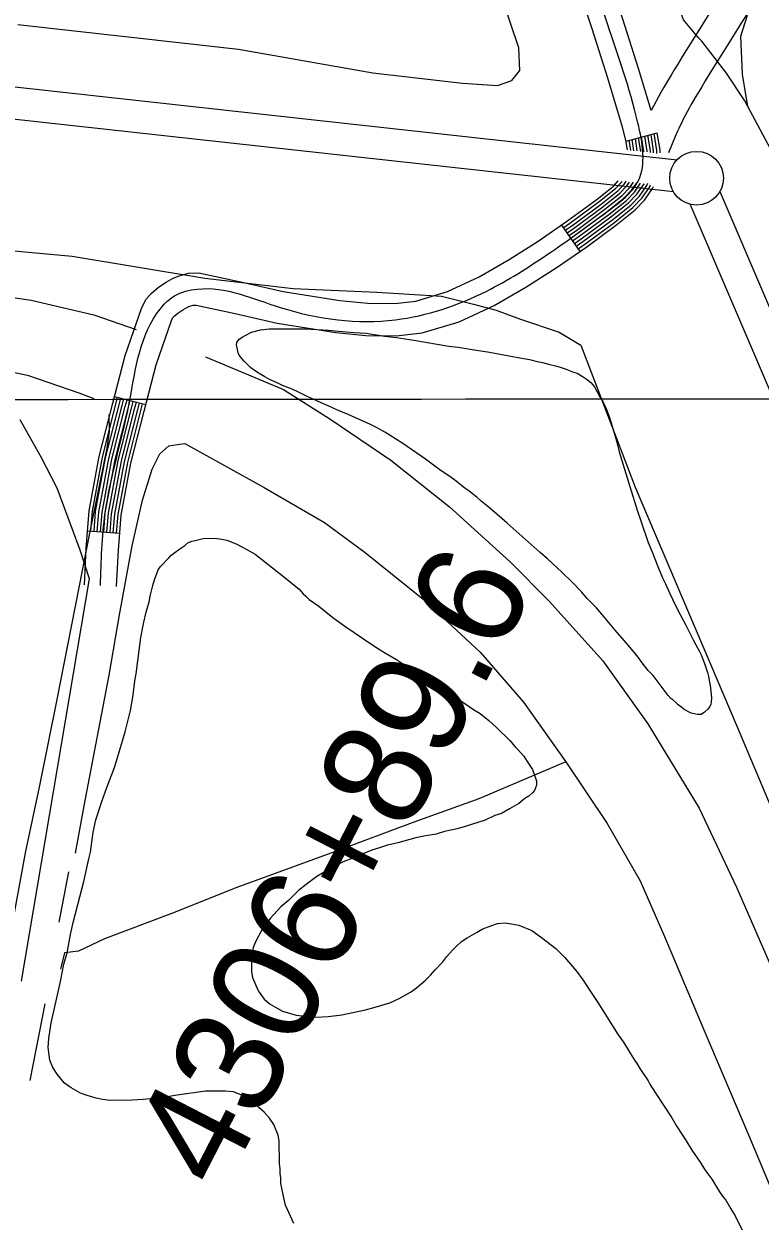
# Model space of a CAD drawing. Extents: x 3297753 to 3335611, y 652252 to 677623.
# Drawn here: x 3313859 to 3314544, y 665967 to 667081 of the extents above; entities that cross this region are included whole.
import ezdxf

# ---------------------------------------------------------------- set-up
doc = ezdxf.new("R2010")
doc.units = 0
for name, color, linetype in [('V-GRID-MAJR', 7, 'Continuous'), ('V-LEVE-TOET', 7, 'Continuous'), ('V-ROAD-CNTR', 7, 'Continuous'), ('V-SITE-VEGE', 7, 'Continuous'), ('V-SURV-IDEN', 7, 'Continuous'), ('V-SURV-LINE', 7, 'Continuous'), ('V-TOPO-SHOR', 7, 'Continuous')]:
    doc.layers.add(name, color=color, linetype=linetype)

msp = doc.modelspace()

# ---------------------------------------------------------------- linework, layer by layer
at = {"layer": 'V-GRID-MAJR'}
msp.add_spline([(3301864.932, 666722.723), (3307122.83, 666726.164), (3312380.728, 666730.37), (3317638.625, 666735.341), (3322896.522, 666741.077), (3328154.418, 666747.577), (3333412.313, 666754.8420000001), (3333412.3140000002, 666754.8420000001)], degree=3, dxfattribs=at)
at = {"layer": 'V-LEVE-TOET'}
msp.add_line((3314319.83, 667058.992), (3314296.184, 667128.354), dxfattribs=at)
for points in [[(3314532.812, 667004.366), (3314530.049, 667009.576), (3314513.049, 667035.207), (3314490.1580000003, 667065.126), (3314486.9590000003, 667068.2270000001), (3314472.863, 667084.926), (3314467.233, 667100.986), (3314458.25, 667126.65)], [(3313853.66, 667080.506), (3314058.915, 667057.708), (3314184.005, 667035.666), (3314267.315, 667025.966), (3314299.827, 667023.707), (3314313.248, 667028.426), (3314320.694, 667037.804), (3314319.83, 667058.992)], [(3313068.678, 667050.3520000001), (3313213.566, 666978.768), (3313276.294, 666949.746), (3313315.722, 666935.7440000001), (3313350.481, 666925.514), (3313423.771, 666909.726), (3313522.392, 666896.635), (3313655.569, 666886.383), (3313768.738, 666877.361), (3313904.258, 666864.836), (3314027.597, 666844.438), (3314110.015, 666834.941), (3314187.728, 666831.523), (3314247.759, 666827.834), (3314277.588, 666820.191), (3314298.707, 666814.778), (3314320.361, 666806.654), (3314357.4620000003, 666794.153), (3314377.637, 666782.162), (3314428.114, 666649.919), (3314523.0470000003, 666426.859), (3314607.644, 666225.9400000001), (3314697.668, 666022.028), (3314792.838, 665783.594)], [(3314659.12, 666726.6410000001), (3314598.379, 666873.101), (3314556.288, 666960.109), (3314532.812, 667004.366)]]:
    msp.add_lwpolyline(points, dxfattribs=at)
at = {"layer": 'V-ROAD-CNTR'}
for p, q in [((3314419.5591235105, 666972.1410289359), (3314448.566065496, 666979.7960136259)), ((3314359.48924365, 666893.9361853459), (3314376.623209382, 666869.3102345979)), ((3313943.714075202, 666734.347504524), (3313972.7480171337, 666726.792519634)), ((3313918.6641253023, 666609.43975434), (3313948.5650655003, 666607.0077592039))]:
    msp.add_line(p, q, dxfattribs=at)
for points in [[(3314442.8530769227, 667000.5009722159), (3314431.248100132, 667039.525894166), (3314416.60912941, 667085.6808018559), (3314390.9401807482, 667162.4736482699), (3314363.4542357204, 667239.3784944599), (3314318.558325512, 667329.344314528), (3314274.1644143, 667417.569138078), (3314244.13947435, 667499.5759740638), (3314214.331533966, 667582.786807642), (3314192.0975784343, 667639.1656948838), (3314169.900622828, 667694.611583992), (3314163.6306353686, 667715.1655428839), (3314161.102640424, 667730.2885126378), (3314161.0056406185, 667753.6594658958), (3314161.4566397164, 667755.6324619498)], [(3314420.76912109, 666963.878045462), (3314419.3681238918, 666972.865027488), (3314416.167130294, 666984.993003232), (3314402.570157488, 667030.7139117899), (3314388.0831864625, 667076.3908204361), (3314362.586237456, 667152.669667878)], [(3314499.1149643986, 667094.2277847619), (3314490.0439825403, 667079.6028140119), (3314472.163018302, 667050.9528713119), (3314467.6920272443, 667043.716885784), (3314464.353033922, 667038.2578967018), (3314461.855038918, 667034.1299049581), (3314458.14404634, 667027.925917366), (3314454.4630537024, 667021.6589298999), (3314453.22405618, 667019.502934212), (3314452.0250585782, 667017.3709384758), (3314442.8530769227, 667000.5009722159)], [(3314533.666895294, 667093.000787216), (3314524.6049134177, 667078.4078164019), (3314515.515931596, 667063.7548457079), (3314497.64896733, 667035.1269029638), (3314493.2499761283, 667028.0069172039), (3314489.982982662, 667022.6639278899), (3314487.560987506, 667018.66393589), (3314483.9519947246, 667012.6279479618), (3314480.4010018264, 667006.584960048), (3314479.3040040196, 667004.6769638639), (3314478.27900607, 667002.8529675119), (3314476.28901005, 666999.19397483), (3314474.491013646, 666995.75398171), (3314472.848016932, 666992.49398823), (3314471.3420199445, 666989.4069944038), (3314469.95902271, 666986.490000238), (3314468.687025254, 666983.7330057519), (3314467.523027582, 666981.153010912), (3314465.35403192, 666976.1960208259), (3314458.96904469, 666961.092051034)], [(3314439.18908425, 666962.0540491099), (3314439.185084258, 666962.597048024), (3314436.9810886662, 666976.7390197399)], [(3314442.1930782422, 666961.445050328), (3314442.18407826, 666962.8400475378), (3314439.8980828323, 666977.5080182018)], [(3314445.196072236, 666960.98405125), (3314445.1820722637, 666963.0820470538), (3314442.8130770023, 666978.2780166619)], [(3314448.201066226, 666960.37905246), (3314448.1810662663, 666963.325046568), (3314445.730071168, 666979.048015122)], [(3314451.196060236, 666960.9830512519), (3314451.1790602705, 666963.567046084), (3314448.6450653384, 666979.817013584)], [(3314423.873114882, 666963.4400463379), (3314422.4001178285, 666972.891027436)], [(3314426.956108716, 666963.141046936), (3314425.3161119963, 666973.660025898)], [(3314430.0241025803, 666962.935047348), (3314428.232106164, 666974.4300243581)], [(3314431.1281003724, 666975.3330225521), (3314431.158100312, 666975.2160227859)], [(3314433.1680962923, 666962.245048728), (3314431.14910033, 666975.2000228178)], [(3314436.18909025, 666962.057049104), (3314436.187090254, 666962.3550485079), (3314434.0650944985, 666975.9690212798)], [(3313915.6581313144, 666559.0568551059), (3313917.341127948, 666593.1717868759), (3313920.173122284, 666628.0007172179), (3313929.5531035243, 666678.6656158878), (3313942.0850784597, 666728.083517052), (3313953.623055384, 666772.42942836), (3313969.032024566, 666817.302338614), (3313973.222016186, 666824.878323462), (3313977.7660070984, 666830.26931268), (3313984.537993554, 666836.066301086), (3313991.803979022, 666840.8332915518), (3313998.213966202, 666844.352284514), (3314003.8319549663, 666846.7932796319), (3314012.636937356, 666849.1772748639), (3314022.276918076, 666849.4202743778), (3314062.573837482, 666840.8752914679), (3314100.722761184, 666831.9533093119), (3314153.285656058, 666823.8293255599), (3314179.2066042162, 666821.2483307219), (3314204.356553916, 666820.770331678), (3314223.860514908, 666823.061327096), (3314253.6014554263, 666832.0173091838), (3314283.0013966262, 666845.842281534), (3314310.917340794, 666861.737249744), (3314337.921286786, 666878.930215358), (3314365.505231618, 666898.1221769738), (3314392.62417738, 666918.1011370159), (3314407.758147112, 666930.19911282), (3314412.2891380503, 666934.930103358)], [(3314361.20424022, 666891.475190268), (3314367.252228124, 666895.6831818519), (3314394.451173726, 666915.7211417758), (3314409.787143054, 666927.9801172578), (3314415.7111312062, 666934.1661048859), (3314415.8301309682, 666934.338104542)], [(3314362.9172367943, 666889.012195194), (3314368.9992246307, 666893.2431867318), (3314396.278170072, 666913.3411465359), (3314411.8161389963, 666925.761121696), (3314418.043126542, 666932.2631086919), (3314419.667123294, 666934.6121039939)], [(3314364.630233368, 666886.54920012), (3314370.7462211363, 666890.8041916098), (3314398.105166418, 666910.9601512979), (3314413.8441349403, 666923.5421261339), (3314420.375121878, 666930.3611124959), (3314422.746117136, 666933.7911056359)], [(3314366.3442299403, 666884.087205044), (3314372.4922176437, 666888.3641964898), (3314399.932162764, 666908.5801560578), (3314415.873130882, 666921.3231305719), (3314422.7071172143, 666928.458116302), (3314426.440109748, 666933.8591055)], [(3314368.057226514, 666881.62420997), (3314374.2392141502, 666885.9252013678), (3314401.75915911, 666906.2001608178), (3314417.9021268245, 666919.10413501), (3314425.0391125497, 666926.556120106), (3314429.9031028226, 666933.5921060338)], [(3314369.7702230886, 666879.161214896), (3314375.9862106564, 666883.486206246), (3314403.586155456, 666903.8201655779), (3314419.931122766, 666916.885139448), (3314427.3711078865, 666924.65412391), (3314433.070096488, 666932.89910742)], [(3314371.48421966, 666876.6992198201), (3314377.7322071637, 666881.0462111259), (3314405.413151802, 666901.4401703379), (3314421.960118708, 666914.6661438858), (3314429.703103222, 666922.7511277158), (3314436.317089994, 666932.3191085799), (3314436.328089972, 666932.3441085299)], [(3314373.197216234, 666874.236224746), (3314379.4792036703, 666878.6072160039), (3314407.240148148, 666899.0591750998), (3314423.988114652, 666912.447148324), (3314432.035098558, 666920.84913152), (3314438.9400847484, 666930.838111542), (3314439.8400829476, 666932.8361075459)], [(3314443.117076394, 666932.808107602), (3314443.16907629, 666932.9231073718)], [(3313945.6220713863, 666557.578858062), (3313947.281068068, 666591.215790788), (3313949.951062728, 666624.0447251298), (3313958.873044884, 666672.241628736), (3313971.1410203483, 666720.61953198), (3313982.3689978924, 666763.767445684), (3313996.553969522, 666805.0783630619), (3313998.053966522, 666807.7903576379), (3313999.12996437, 666809.067355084), (3314002.5939574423, 666812.032349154), (3314007.2739480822, 666815.1033430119), (3314011.437939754, 666817.3883384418), (3314013.7819350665, 666818.4073364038), (3314016.996928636, 666819.2773346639), (3314019.5049236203, 666819.340334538), (3314056.045850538, 666811.5933500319), (3314095.0067726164, 666802.4813682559), (3314149.505663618, 666794.057385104), (3314177.4326077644, 666791.276390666), (3314205.828550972, 666790.7363917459), (3314229.982502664, 666793.573386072), (3314264.3674338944, 666803.9293653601), (3314296.8273689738, 666819.1923348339), (3314326.405309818, 666836.033301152), (3314354.551253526, 666853.9542653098), (3314382.973196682, 666873.7282257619), (3314410.89414084, 666894.2991846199), (3314428.046106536, 666908.0091571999), (3314436.69908923, 666917.0441391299), (3314444.186074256, 666927.876117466), (3314445.037072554, 666929.7661136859)], [(3314374.9102128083, 666871.773229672), (3314381.2262001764, 666876.1672208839), (3314409.067144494, 666896.6791798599), (3314426.017110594, 666910.2281527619), (3314434.367093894, 666918.9461353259), (3314441.563079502, 666929.3571145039), (3314442.44407774, 666931.313110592)], [(3313921.654119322, 666609.195754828), (3313923.1511163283, 666627.6047180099), (3313932.48509766, 666678.023617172), (3313944.99007265, 666727.3375185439), (3313946.618069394, 666733.5915060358)], [(3313924.6451133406, 666608.9527553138), (3313926.129110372, 666627.2097187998), (3313935.417091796, 666677.380618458), (3313947.8960668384, 666726.5905200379), (3313949.521063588, 666732.836507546)], [(3313927.63510736, 666608.7097558), (3313929.107104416, 666626.8137195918), (3313938.3490859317, 666676.738619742), (3313950.802061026, 666725.84452153), (3313952.424057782, 666732.0815090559)], [(3313930.6251013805, 666608.4667562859), (3313932.084098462, 666626.418720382), (3313941.281080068, 666676.095621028), (3313953.7070552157, 666725.0975230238), (3313955.3280519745, 666731.3255105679)], [(3313933.6150954, 666608.2237567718), (3313935.0620925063, 666626.022721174), (3313944.213074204, 666675.4536223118), (3313956.613049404, 666724.3515245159), (3313958.2310461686, 666730.5705120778)], [(3313936.6050894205, 666607.9807572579), (3313938.0400865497, 666625.6267219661), (3313947.1450683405, 666674.811623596), (3313959.5190435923, 666723.605526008), (3313961.134040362, 666729.815513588)], [(3313939.5950834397, 666607.7377577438), (3313941.017080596, 666625.2317227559), (3313950.0770624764, 666674.168624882), (3313962.424037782, 666722.8585275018), (3313964.038034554, 666729.0595151)], [(3313942.5850774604, 666607.4947582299), (3313943.9950746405, 666624.835723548), (3313953.009056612, 666673.5266261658), (3313965.33003197, 666722.1125289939), (3313966.941028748, 666728.3045166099)], [(3313945.576071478, 666607.2517587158), (3313946.9730686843, 666624.4407243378), (3313955.941050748, 666672.883627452), (3313968.2360261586, 666721.3655304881), (3313969.8440229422, 666727.5495181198)], [(3313857.0692484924, 666190.1335929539), (3313920.49512164, 666564.628843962), (3313911.831138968, 666591.3337905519), (3313890.4751816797, 666649.1576749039), (3313875.3572119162, 666677.863617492), (3313855.95025073, 666712.5535481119)]]:
    msp.add_lwpolyline(points, dxfattribs=at)
msp.add_spline([(3313930.64010135, 666558.3178565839), (3313935.0620925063, 666626.022721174), (3313956.613049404, 666724.3515245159), (3313982.792997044, 666811.190350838), (3313999.538963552, 666827.9683172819), (3314020.890920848, 666834.380304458), (3314097.8647669, 666817.217338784), (3314205.092552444, 666805.753361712), (3314289.9143828, 666832.517308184), (3314346.2362701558, 666866.442240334), (3314401.75915911, 666906.2001608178), (3314431.0701004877, 666935.2811026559), (3314430.611101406, 666989.045995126), (3314402.3461579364, 667081.035811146), (3314349.631263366, 667233.484506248), (3314260.3764418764, 667411.599150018), (3314200.290562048, 667577.5048182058), (3314155.7386511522, 667689.626593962), (3314151.8966588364, 667781.119410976), (3314203.3395559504, 667832.940307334), (3314258.208446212, 667823.748325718), (3314314.571333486, 667786.3504005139)], degree=3, dxfattribs=at)
at = {"layer": 'V-SITE-VEGE'}
for points in [[(3314449.636, 666574.706), (3314453.511, 666565.705), (3314456.18, 666559.866), (3314460.296, 666551.107), (3314463.204, 666545.268), (3314467.323, 666536.267), (3314475.079, 666521.669), (3314477.987, 666515.828), (3314482.107, 666508.041), (3314484.5300000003, 666503.175), (3314487.924, 666497.093), (3314489.62, 666493.443), (3314491.313, 666488.823), (3314492.526, 666485.902), (3314493.734, 666482.255), (3314495.186, 666477.3910000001), (3314496.153, 666473.7390000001), (3314497.115, 666468.392), (3314497.84, 666465.232), (3314498.561, 666460.1240000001), (3314499.036, 666453.56), (3314498.788, 666450.157), (3314498.299, 666447.726), (3314497.322, 666445.54), (3314495.86, 666443.5970000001), (3314492.696, 666440.685), (3314489.531, 666438.501), (3314485.886, 666438.2660000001), (3314480.051, 666439.491), (3314478.3510000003, 666440.707), (3314473.737, 666443.1460000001), (3314471.308, 666444.8520000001), (3314467.911, 666447.531), (3314465.7260000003, 666449.481), (3314463.055, 666452.16), (3314461.355, 666453.376), (3314458.684, 666456.055), (3314444.858, 666474.796), (3314440.2460000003, 666479.4230000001), (3314434.666, 666486.482), (3314430.785, 666491.838), (3314423.262, 666500.601), (3314417.9250000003, 666507.1730000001), (3314409.432, 666516.911), (3314397.058, 666531.759), (3314391.963, 666537.6020000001), (3314383.468, 666546.368), (3314378.128, 666552.454), (3314369.392, 666561.463), (3314359.926, 666570.716), (3314346.575, 666583.135), (3314339.778, 666589.224), (3314314.532, 666611.387), (3314308.947, 666616.501), (3314301.421, 666622.836), (3314290.982, 666632.087), (3314284.912, 666636.961), (3314280.785, 666640.615), (3314273.744, 666646.218), (3314268.401, 666650.115), (3314259.904, 666656.693), (3314253.8310000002, 666661.078), (3314247.517, 666665.221), (3314241.691, 666669.606), (3314232.95, 666675.9400000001), (3314211.823, 666690.561), (3314200.165, 666698.116), (3314195.306, 666701.0430000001), (3314187.535, 666705.43), (3314181.946, 666708.356), (3314172.716, 666712.262), (3314161.057, 666717.627), (3314150.366, 666722.02), (3314142.592, 666725.68), (3314137.978, 666727.632), (3314122.917, 666734.464), (3314114.899, 666738.366), (3314108.827, 666741.0480000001), (3314100.08, 666744.71), (3314094.978, 666747.149), (3314087.933, 666750.322), (3314083.561, 666752.515), (3314079.917, 666754.709), (3314075.79, 666757.389), (3314070.447, 666761.045), (3314064.379, 666767.134), (3314062.196, 666769.569), (3314059.771, 666772.975), (3314058.8000000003, 666774.92), (3314057.111, 666782.459), (3314057.6, 666784.6460000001), (3314059.793, 666787.561), (3314062.958, 666789.9890000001), (3314065.147, 666791.2000000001), (3314071.23, 666794.108), (3314079.4990000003, 666796.525), (3314085.092, 666797.002), (3314087.523, 666797.483), (3314121.315, 666797.43), (3314142.707, 666796.181), (3314152.1890000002, 666795.193)], [(3314152.1890000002, 666795.193), (3314166.771, 666793.952), (3314177.707, 666793.207), (3314194.722, 666790.506), (3314206.146, 666789.2710000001), (3314222.188, 666786.8150000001), (3314254.755, 666781.171), (3314263.504, 666780.186), (3314274.684, 666778.465), (3314292.426, 666775.52), (3314317.213, 666770.861), (3314329.611, 666768.895), (3314336.9, 666766.939), (3314341.7600000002, 666765.958), (3314348.566, 666764.246), (3314353.913, 666762.78), (3314357.315, 666762.045), (3314363.8740000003, 666759.8470000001), (3314369.705, 666757.406), (3314374.078, 666755.939), (3314379.664, 666752.773), (3314382.579, 666750.821), (3314386.705, 666747.412), (3314390.103, 666743.273), (3314395.1920000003, 666734.028), (3314397.861, 666729.647), (3314401.252, 666722.104), (3314403.431, 666716.753), (3314405.85, 666709.7000000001), (3314410.688, 666693.162), (3314413.102, 666682.947), (3314423.019, 666650.596), (3314430.273, 666627.491), (3314433.42, 666618.734), (3314440.1950000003, 666598.544), (3314444.553, 666588.083), (3314445.764, 666584.68), (3314449.636, 666574.706)], [(3314110.502, 665964.74), (3314102.75, 665981.802), (3314100.86, 665990.139), (3314099.4220000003, 665997.608), (3314098.474, 666001.9990000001), (3314098.392, 666007.285), (3314097.892, 666011.242), (3314097.823, 666015.645), (3314097.309, 666020.482), (3314096.983, 666041.6240000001), (3314096.021, 666046.895), (3314091.9020000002, 666056.963), (3314087.849, 666062.628), (3314082.917, 666068.278), (3314073.091, 666076.937), (3314066.404, 666082.123), (3314054.432, 666087.224), (3314046.492, 666087.98), (3314028.43, 666087.704), (3314002.056, 666084.216), (3313986.676, 666081.775), (3313970.4020000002, 666080.204), (3313960.2770000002, 666079.608), (3313939.578, 666079.2880000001), (3313932.5160000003, 666080.061), (3313926.772, 666081.2930000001), (3313918.363, 666083.808), (3313912.159, 666085.916), (3313903.273, 666091.064), (3313897.039, 666095.373), (3313890.301, 666103.639), (3313886.2460000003, 666109.7440000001), (3313883.4930000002, 666116.75), (3313881.99, 666128.623), (3313882.742, 666137.003), (3313884.72, 666151.571), (3313887.2, 666162.181), (3313893.379, 666190.03), (3313896.6580000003, 666205.939), (3313899.578, 666216.558), (3313902.839, 666233.787), (3313905.311, 666244.836), (3313909.458, 666261.642), (3313915.299, 666282.878), (3313919.8170000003, 666304.093), (3313921.484, 666310.284), (3313923.841, 666328.8250000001), (3313926.309, 666340.314), (3313931.769, 666357.581), (3313936.418, 666370.428), (3313943.6210000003, 666389.04), (3313947.819, 666402.319), (3313953.68, 666422.234), (3313958.661, 666442.135), (3313960.6720000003, 666454.5), (3313963.052, 666471.718), (3313963.865, 666476.136), (3313968.186, 666510.12), (3313970.22, 666521.167), (3313971.054, 666524.264), (3313973.116, 666533.545), (3313976.0470000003, 666543.281), (3313977.265, 666549.909), (3313979.34, 666558.314), (3313981.019, 666563.622), (3313984.4, 666572.926), (3313986.557, 666576.0430000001), (3313994.362, 666584.0920000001), (3313996.088, 666586.3200000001), (3313998.704, 666588.1240000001), (3314004.362, 666592.616), (3314009.159, 666595.774), (3314011.768, 666598.0160000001), (3314015.704, 666599.839), (3314018.7800000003, 666600.326), (3314023.605, 666601.723), (3314026.241, 666602.204), (3314036.813, 666602.366), (3314043.43, 666601.588), (3314048.29, 666600.781), (3314056.711, 666597.387), (3314063.3710000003, 666593.965), (3314074.484, 666587.528), (3314102.576, 666565.4940000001), (3314115.511, 666555.123), (3314119.102, 666550.7710000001), (3314121.778, 666548.608), (3314124.91, 666545.573), (3314133.816, 666539.103), (3314146.754, 666528.728), (3314157.893, 666520.528), (3314184.156, 666502.872), (3314194.386, 666496.4230000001), (3314205.947, 666489.552), (3314217.967, 666481.368), (3314234.859, 666471.495), (3314245.09, 666465.046), (3314258.884, 666456.006), (3314277.586, 666443.079), (3314283.8140000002, 666439.21)], [(3314283.8140000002, 666439.21), (3314291.842, 666432.724), (3314298.992, 666426.228), (3314311.5130000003, 666414.085), (3314316.447, 666408.433), (3314318.681, 666406.2660000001), (3314324.5100000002, 666399.747), (3314327.674, 666394.51), (3314332.63, 666387.099), (3314334.944, 666380.084), (3314336.319, 666376.582), (3314336.38, 666372.617), (3314334.252, 666367.7390000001), (3314332.526, 666365.511), (3314329.048, 666362.373), (3314325.558, 666360.116), (3314319.9020000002, 666355.625), (3314311.167, 666350.644)], [(3314311.167, 666350.644), (3314303.7490000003, 666346.1240000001), (3314297.609, 666344.269), (3314288.4220000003, 666340.1630000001), (3314270.012, 666334.15), (3314262.56, 666331.835), (3314250.702, 666329.4500000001), (3314242.809, 666327.125), (3314231.383, 666325.188), (3314223.916, 666323.75), (3314207.2490000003, 666319.089), (3314197.593, 666316.738), (3314190.14, 666314.421), (3314183.128, 666312.109), (3314173.058, 666307.991), (3314166.935, 666305.252), (3314156.424, 666301.128), (3314149.867, 666297.941), (3314139.3850000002, 666292.053), (3314131.965, 666287.533), (3314121.9420000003, 666280.332), (3314114.985, 666274.498), (3314105.8710000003, 666265.5480000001), (3314098.478, 666259.267), (3314088.5130000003, 666248.539), (3314080.747, 666237.849), (3314074.75, 666226.742), (3314072.63, 666221.424), (3314071.424, 666213.916), (3314071.08, 666207.743), (3314071.213, 666198.935), (3314072.176, 666193.6630000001), (3314076.751, 666182.721), (3314078.111, 666180.099), (3314083.059, 666173.566), (3314088.418, 666168.802), (3314092.863, 666166.228), (3314099.973, 666162.3740000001), (3314112.804, 666158.605), (3314115.454, 666158.206), (3314123.8340000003, 666157.454), (3314130.894, 666156.682), (3314142.338, 666157.299), (3314155.091, 666158.816), (3314177.044, 666163.56), (3314186.2600000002, 666165.904), (3314199.85, 666170.076), (3314208.599, 666174.176), (3314219.0810000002, 666180.066), (3314224.7460000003, 666184.117), (3314232.571, 666190.845), (3314237.781, 666195.773), (3314242.111, 666200.684), (3314249.043, 666208.28), (3314252.932, 666213.185), (3314258.13, 666218.993), (3314261.163, 666222.122), (3314266.375, 666227.05), (3314271.606, 666230.652), (3314280.338, 666235.635), (3314286.458, 666238.811), (3314294.779, 666242.023), (3314300.036, 666243.866), (3314307.073, 666244.415), (3314312.816, 666243.622), (3314319.881, 666242.41), (3314331.858, 666237.308), (3314340.765, 666230.836), (3314354.14, 666220.469), (3314362.191, 666212.664), (3314373.404, 666199.621), (3314379.259, 666191.343), (3314387.824, 666178.698), (3314393.237, 666170.412), (3314400.011, 666159.502), (3314412.201, 666140.307), (3314417.1550000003, 666133.335), (3314423.477, 666123.3), (3314427.995, 666115.88), (3314429.345, 666114.139), (3314432.509, 666108.903), (3314440.173, 666097.567), (3314441.541, 666094.503), (3314446.507, 666086.6510000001), (3314462.289, 666063.105), (3314466.821, 666054.805), (3314475.392, 666041.7220000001), (3314480.813, 666032.991), (3314488.477, 666021.66), (3314492.991, 666014.68), (3314499.29, 666005.966), (3314506.522, 665994.184), (3314509.225, 665990.262), (3314512.369, 665986.344), (3314516.895, 665978.484), (3314520.96, 665971.938), (3314531.417, 665950.955)]]:
    msp.add_lwpolyline(points, dxfattribs=at)
at = {"layer": 'V-SURV-LINE'}
for points in [[(3313462.565361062, 667065.2142520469), (3314466.9903944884, 666954.6109472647)], [(3314463.6925108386, 666924.7927620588), (3313459.2675396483, 667035.3960599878)], [(3314506.858579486, 666925.0279000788), (3315023.03398236, 665718.5448029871)], [(3314995.4435914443, 665706.7647003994), (3314479.268078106, 666913.2480556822)]]:
    msp.add_lwpolyline(points, dxfattribs=at)
msp.add_circle((3314485.20138, 666937.51529), 25, dxfattribs=at)
at = {"layer": 'V-TOPO-SHOR'}
for p, q in [((3313892.296, 666244.976), (3313901.147, 666291.988)), ((3313865.242, 666097.753), (3313879.105, 666168.976))]:
    msp.add_line(p, q, dxfattribs=at)
for points in [[(3314532.812, 667004.366), (3314528.036, 667034.3690000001), (3314526.365, 667069.806), (3314532.537, 667089.319)], [(3314659.161, 666726.753), (3314598.379, 666873.101), (3314556.286, 666960.109), (3314532.812, 667004.366)], [(3313811.0700000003, 666832.166), (3313866.305, 666824.06), (3313924.38, 666810.488), (3313963.859, 666796.629)], [(3313655.846, 666793.934), (3313758.23, 666775.504), (3313862.727, 666754.346)], [(3314028.262, 666771.285), (3314101.007, 666740.88), (3314144.103, 666713.478), (3314200.825, 666675.138), (3314255.316, 666631.765), (3314311.853, 666580.35), (3314348.166, 666544), (3314397.849, 666488.251), (3314439.886, 666429.693), (3314487.612, 666351.23), (3314522.1950000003, 666277.563), (3314558.053, 666195.8420000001), (3314582.044, 666135.8520000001), (3314624.767, 666032.709)], [(3313862.727, 666754.346), (3313910.58, 666737.835), (3313924.4620000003, 666732.529)], [(3313845.878, 666228.305), (3313861.156, 666311.317), (3313873.804, 666370.752), (3313890.5, 666452.3520000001), (3313920.753, 666607.044), (3313936.727, 666686.238), (3313938.882, 666701.71), (3313938.798, 666717.505)], [(3313907.265, 666309.234), (3313916.282, 666358.441), (3313938.822, 666474.876), (3313948.3310000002, 666531.073), (3313960.105, 666595.481), (3313969.827, 666637.719), (3313978.754, 666666.778), (3313985.918, 666680.8520000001), (3313994.378, 666688.362), (3314002.1380000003, 666689.678), (3314009.071, 666690.518)], [(3314009.071, 666690.518), (3314083.055, 666649.816), (3314138.988, 666616.985), (3314176.906, 666589.312), (3314230.8340000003, 666545.585), (3314283.757, 666496.407), (3314324.143, 666449.753), (3314363.575, 666394.39), (3314401.955, 666336.839), (3314432.663, 666283.515), (3314455.197, 666231.696), (3314492.9760000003, 666142.617), (3314533.5700000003, 666047.061), (3314573.622, 665951.497)], [(3314363.575, 666394.39), (3314282.477, 666359.889), (3314223.167, 666338.432), (3314148.398, 666310.553), (3314057.555, 666277.24), (3313996.097, 666252.756), (3313934.423, 666229.468), (3313910.2630000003, 666218.126), (3313897.319, 666216.73), (3313893.563, 666201.511)]]:
    msp.add_lwpolyline(points, dxfattribs=at)

# ---------------------------------------------------------------- texts
at = {"layer": 'V-SURV-IDEN'}
msp.add_text('4306+89.6', height=99.99999999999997, rotation=62.76236282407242, dxfattribs=at).set_placement((3314044.233260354, 665992.8280695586))

doc.saveas('drawing.dxf')
